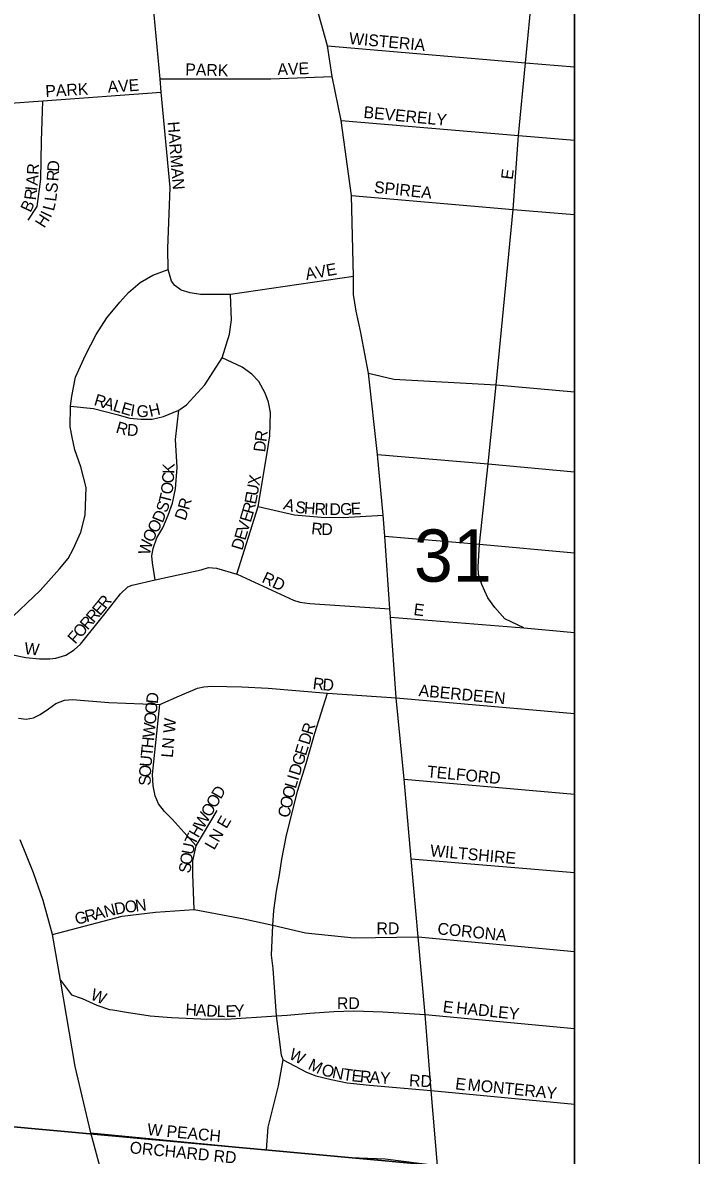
# Model space of a CAD drawing. Extents: x -209 to 4852, y 0 to 905.
# Drawn here: x 562.92 to 573.77, y 312.57 to 330.72 of the extents above; entities that cross this region are included whole.
import ezdxf

# ---------------------------------------------------------------- set-up
doc = ezdxf.new("R2010")
doc.units = 0
for name, color, linetype in [('Default', 7, 'Continuous'), ('GM_X_Airport_Location_Class_2', 7, 'Continuous'), ('GM_X_Airport_Location_Class_3', 7, 'Continuous'), ('GM_X_County_Subdivision_Text', 7, 'Continuous'), ('GM_X_Minor_River', 7, 'Continuous'), ('GM_X_Township_Road_Text', 7, 'Continuous'), ('GM_X_US_Location', 7, 'Continuous'), ('SH_Data', 7, 'Continuous')]:
    doc.layers.add(name, color=color, linetype=linetype)

msp = doc.modelspace()

# ---------------------------------------------------------------- linework, layer by layer
at = {"layer": 'Default'}
msp.add_lwpolyline([(571.768, 202.559), (571.768, 338.559), (435.768, 338.559), (435.768, 202.559)], close=True, dxfattribs=at)
at = {"layer": 'GM_X_Airport_Location_Class_2'}
for p, q in [((568.91, 319.902), (571.768, 319.652)), ((569.037, 318.595), (571.768, 318.358)), ((569.152, 317.323), (571.768, 317.102)), ((569.26, 316.07), (571.768, 315.838)), ((569.373, 314.828), (571.768, 314.6)), ((569.471, 313.61), (571.768, 313.391))]:
    msp.add_line(p, q, dxfattribs=at)
for points in [[(570.954, 321.021), (570.651, 321.169), (570.493, 321.347), (570.38, 321.505), (570.283, 321.716), (570.229, 321.879), (570.226, 322.001), (570.247, 322.363), (570.386, 323.649), (570.511, 324.919), (570.783, 327.728), (570.87, 328.914), (570.985, 330.079), (571.095, 331.246), (571.23, 332.431), (571.326, 333.548), (571.541, 335.912), (571.655, 337.44), (571.758, 338.559)], [(568.227, 326.653), (566.256, 326.362), (565.774, 326.366), (565.607, 326.392), (565.463, 326.434), (565.365, 326.51), (565.311, 326.578), (565.254, 326.765), (565.253, 327.101), (565.287, 328.081), (565.146, 329.609), (565.126, 329.819), (565.031, 330.846), (564.982, 331.58), (564.906, 332.015), (564.813, 332.299), (564.623, 332.729), (564.434, 333.093), (564.312, 333.351), (564.259, 333.532), (564.245, 333.654), (564.195, 334.103), (564.195, 334.4), (564.279, 334.872)], [(567.807, 330.35), (570.985, 330.079), (571.768, 330.011)], [(565.126, 329.819), (566.856, 329.819), (566.899, 329.82)], [(566.899, 329.82), (567.883, 329.856)], [(562.655, 329.427), (563.248, 329.47), (565.146, 329.609)], [(563.015, 327.558), (563.155, 327.774), (563.215, 328.214), (563.226, 328.823), (563.248, 329.47)], [(568.027, 329.155), (570.87, 328.914), (571.768, 328.838)], [(568.196, 327.952), (570.783, 327.728), (571.768, 327.644)], [(562.665, 321.11), (563.205, 321.62), (563.516, 321.969), (563.655, 322.132), (563.733, 322.283), (563.857, 322.556), (563.925, 322.827), (563.94, 323.271), (563.859, 323.6), (563.762, 323.873), (563.716, 324.08), (563.684, 324.241), (563.691, 324.573), (563.711, 324.736), (563.769, 325.042), (563.93, 325.39), (564.101, 325.724), (564.276, 325.992), (564.481, 326.243), (564.62, 326.399), (564.805, 326.558), (565.01, 326.675), (565.254, 326.765)], [(563.691, 324.573), (564.062, 324.535), (564.432, 324.441), (564.643, 324.384), (564.821, 324.368), (565.002, 324.364), (565.18, 324.411), (565.429, 324.509), (565.55, 324.596), (565.842, 324.918), (566.122, 325.348), (566.241, 325.727), (566.271, 325.959), (566.256, 326.362)], [(566.355, 321.884), (566.698, 322.967), (566.844, 323.825), (566.883, 324.102), (566.896, 324.475), (566.862, 324.639), (566.812, 324.784), (566.711, 324.969), (566.597, 325.089), (566.443, 325.2), (566.122, 325.348)], [(568.464, 325.101), (568.872, 325.008), (570.511, 324.919), (571.768, 324.802)], [(565.048, 321.791), (565.003, 322.065), (564.993, 322.174), (565.015, 322.294), (565.076, 322.466), (565.173, 322.627), (565.259, 322.828), (565.328, 323.018), (565.374, 323.251), (565.398, 323.592), (565.375, 324.04), (565.429, 324.509)], [(568.611, 323.802), (570.386, 323.649), (571.768, 323.522)], [(566.698, 322.967), (567.281, 322.833), (567.708, 322.796), (568.058, 322.789), (568.703, 322.826)], [(568.728, 322.493), (570.247, 322.363), (571.768, 322.225)], [(562.252, 320.8), (562.767, 320.592), (562.973, 320.547), (563.193, 320.526), (563.36, 320.526), (563.457, 320.539), (563.616, 320.582), (563.748, 320.67), (563.851, 320.759), (564.242, 321.248), (564.495, 321.566), (564.611, 321.677), (564.677, 321.706), (565.048, 321.791), (565.787, 321.954), (565.902, 321.989), (566.031, 321.978), (566.355, 321.884), (566.36, 321.882)], [(566.36, 321.882), (567.267, 321.466), (567.366, 321.436), (567.525, 321.415), (568.81, 321.327)], [(568.817, 321.196), (570.954, 321.021), (571.768, 320.947)], [(562.857, 319.577), (562.98, 319.56), (563.101, 319.58), (563.205, 319.635), (563.338, 319.723), (563.458, 319.809), (563.597, 319.864), (563.724, 319.872), (564.305, 319.824), (565.121, 319.795), (565.439, 319.931), (565.728, 320.056), (565.827, 320.075), (565.958, 320.088), (566.438, 320.077), (566.859, 320.054), (567.81, 319.973), (568.91, 319.902)], [(567.088, 314.042), (567.098, 314.099), (567.073, 314.177), (566.995, 314.805), (566.939, 315.566), (566.914, 315.778), (566.933, 316.258), (566.951, 316.492), (566.995, 316.801), (567.042, 317.066), (567.076, 317.313), (567.149, 317.671), (567.329, 318.404), (567.469, 318.851), (567.607, 319.335), (567.81, 319.973)], [(565.707, 317.528), (565.321, 317.955), (565.2, 318.079), (565.103, 318.203), (565.047, 318.33), (565.017, 318.491), (565.006, 318.67), (565.121, 319.795)], [(565.672, 316.507), (565.651, 317.074), (565.654, 317.29), (565.707, 317.528), (566.04, 318.096)], [(564.259, 312.039), (564.016, 312.931), (563.764, 313.992), (563.529, 315.379), (563.401, 316.109), (563.252, 316.653), (563.101, 317.094), (562.884, 317.623)], [(563.401, 316.109), (564.518, 316.403), (565.051, 316.466), (565.672, 316.507), (566.469, 316.362), (566.933, 316.258), (567.459, 316.135), (568.237, 316.056), (569.26, 316.07)], [(563.529, 315.379), (563.707, 315.144), (563.878, 315.084), (564.113, 314.978), (564.314, 314.909), (564.37, 314.9)], [(564.37, 314.9), (564.59, 314.864), (564.966, 314.804), (565.311, 314.777), (565.779, 314.759), (566.188, 314.75), (566.995, 314.805), (567.164, 314.816), (567.524, 314.849), (567.909, 314.876), (568.233, 314.885), (568.698, 314.87), (569.373, 314.828)], [(566.834, 312.655), (566.858, 313.02), (567.026, 313.684), (567.088, 314.042)], [(567.098, 314.099), (567.471, 313.903), (567.622, 313.843), (567.867, 313.784), (568.125, 313.732), (568.485, 313.694), (569.471, 313.61)], [(564.016, 312.931), (566.834, 312.655), (568.177, 312.536), (568.736, 312.512), (569.571, 312.407)]]:
    msp.add_lwpolyline(points, dxfattribs=at)
at = {"layer": 'GM_X_County_Subdivision_Text'}
for points in [[(568.348, 325.724), (568.343, 325.754), (568.269, 326.099), (568.228, 326.364), (568.227, 326.653), (568.196, 327.952), (568.027, 329.155), (567.883, 329.856), (567.807, 330.35), (567.468, 331.578)], [(569.62, 311.838), (569.571, 312.407), (569.471, 313.61), (569.373, 314.828), (569.26, 316.07), (569.152, 317.323), (569.037, 318.595), (568.91, 319.902), (568.817, 321.196), (568.81, 321.327), (568.728, 322.493), (568.703, 322.826), (568.611, 323.802), (568.464, 325.101), (568.348, 325.724)]]:
    msp.add_lwpolyline(points, dxfattribs=at)
at = {"layer": 'GM_X_Minor_River'}
for points in [[(571.768, 312.203), (571.768, 332.441), (561.048, 333.339), (559.212, 313.354)], [(571.768, 303.667), (571.768, 312.203), (559.212, 313.354), (558.841, 313.406), (558.136, 304.853)]]:
    msp.add_lwpolyline(points, close=True, dxfattribs=at)
at = {"layer": 'GM_X_US_Location'}
msp.add_lwpolyline([(571.768, 305.03), (571.768, 338.559), (550.705, 338.559)], dxfattribs=at)
at = {"layer": 'SH_Data'}
for p, q in [((573.768, 340.559), (573.768, 200.559)), ((571.768, 338.559), (571.768, 202.559))]:
    msp.add_line(p, q, dxfattribs=at)

# ---------------------------------------------------------------- texts
at = {"layer": 'GM_X_Airport_Location_Class_3'}
for s, height, rotation, p in [('WISTERIA', 0.1894, 354.7255, (568.148, 330.379)), ('PARK', 0.1894, 358.4526, (565.529, 329.879)), ('AVE', 0.1894, 1.9814, (567.01, 329.879)), ('AVE', 0.1894, 3.9426, (564.292, 329.596)), ('PARK', 0.1894, 3.0984, (563.293, 329.529)), ('BEVERELY', 0.1894, 354.4469, (568.381, 329.196)), ('HARMAN', 0.1894, 274.5388, (565.247, 329.13)), ('R', 0.189, 86.8311, (563.179, 328.279)), ('D', 0.189, 87.1556, (563.506, 328.328)), ('E', 0.189, 82.8783, (570.776, 328.198)), ('A', 0.189, 84.7674, (563.163, 328.106)), ('R', 0.189, 86.0571, (563.496, 328.174)), ('SPIREA', 0.1894, 353.9264, (568.548, 327.996)), ('R', 0.189, 83.3089, (563.136, 327.869)), ('I', 0.189, 83.5376, (563.153, 328.018)), ('S', 0.189, 83.9816, (563.477, 327.984)), ('B', 0.189, 63.978, (563.05, 327.667)), ('L', 0.189, 75.4636, (563.422, 327.692)), ('L', 0.189, 83.0145, (563.46, 327.848)), ('H', 0.189, 57.1768, (563.27, 327.417)), ('I', 0.189, 64.8393, (563.373, 327.581)), ('AVE', 0.1894, 10.1268, (567.472, 326.596)), ('R', 0.189, 343.3008, (564.055, 324.595)), ('A', 0.189, 343.2861, (564.199, 324.551)), ('L', 0.189, 343.2589, (564.358, 324.504)), ('E', 0.189, 343.3172, (564.486, 324.465)), ('I', 0.189, 350.5065, (564.639, 324.421)), ('G', 0.189, 357.4933, (564.746, 324.405)), ('H', 0.189, 13.021, (564.969, 324.402)), ('R', 0.189, 343.6009, (564.406, 324.155)), ('D', 0.189, 355.383, (564.59, 324.105)), ('D', 0.189, 83.1216, (566.809, 323.831)), ('R', 0.189, 82.5979, (566.829, 323.996)), ('K', 0.189, 88.3264, (565.354, 323.489)), ('C', 0.189, 86.7965, (565.345, 323.334)), ('X', 0.189, 79.98, (566.717, 323.292)), ('O', 0.189, 82.3276, (565.321, 323.153)), ('U', 0.189, 79.9575, (566.688, 323.127)), ('T', 0.189, 75.5427, (565.283, 322.999)), ('R', 0.189, 74.9408, (565.59, 322.901)), ('E', 0.189, 79.0505, (566.662, 322.993)), ('S', 0.189, 70.4112, (565.233, 322.856)), ('D', 0.189, 70.777, (565.531, 322.73)), ('R', 0.189, 74.5679, (566.618, 322.833)), ('A', 0.189, 342.9616, (567.09, 322.927)), ('S', 0.189, 352.0915, (567.282, 322.871)), ('H', 0.189, 355.6466, (567.427, 322.852)), ('R', 0.189, 356.986, (567.598, 322.839)), ('I', 0.189, 359.4068, (567.756, 322.83)), ('D', 0.189, 0.1279, (567.842, 322.83)), ('G', 0.189, 1.9988, (568.015, 322.83)), ('E', 0.189, 2.9917, (568.186, 322.836)), ('O', 0.189, 61.5483, (565.077, 322.526)), ('D', 0.189, 67.4623, (565.166, 322.692)), ('V', 0.189, 73.217, (566.53, 322.541)), ('E', 0.189, 73.2416, (566.578, 322.701)), ('O', 0.189, 64.686, (565.007, 322.378)), ('E', 0.189, 73.2416, (566.492, 322.414)), ('R', 0.189, 354.2338, (567.543, 322.526)), ('D', 0.189, 359.0694, (567.71, 322.51)), ('W', 0.189, 76.1269, (564.958, 322.177)), ('D', 0.189, 73.217, (566.444, 322.254)), ('RD', 0.1894, 334.8032, (566.743, 321.759)), ('R', 0.189, 51.661, (564.253, 321.313)), ('R', 0.189, 48.9694, (564.063, 321.09)), ('E', 0.189, 50.203, (564.165, 321.207)), ('E', 0.189, 352.8514, (569.182, 321.229)), ('R', 0.189, 48.9694, (563.965, 320.977)), ('F', 0.189, 48.9631, (563.768, 320.751)), ('O', 0.189, 48.9744, (563.855, 320.851)), ('W', 0.189, 353.5985, (562.944, 320.604)), ('R', 0.189, 352.8419, (567.566, 320.043)), ('D', 0.189, 355.4739, (567.724, 320.024)), ('ABERDEEN', 0.1894, 354.5963, (569.265, 319.929)), ('O', 0.189, 84.2253, (565.072, 319.634)), ('D', 0.189, 84.1981, (565.089, 319.8)), ('O', 0.189, 84.2253, (565.055, 319.468)), ('W', 0.189, 84.2227, (565.034, 319.253)), ('LN W', 0.1894, 85.1036, (565.33, 318.936)), ('R', 0.189, 72.6418, (567.567, 319.295)), ('D', 0.189, 72.6434, (567.517, 319.136)), ('T', 0.189, 84.2269, (565.003, 318.954)), ('H', 0.189, 84.2253, (565.017, 319.087)), ('E', 0.189, 72.6362, (567.462, 318.961)), ('U', 0.189, 84.309, (564.987, 318.788)), ('G', 0.189, 72.6434, (567.413, 318.802)), ('O', 0.189, 86.3037, (564.976, 318.624)), ('D', 0.189, 72.6642, (567.363, 318.643)), ('TELFORD', 0.1894, 354.5595, (569.398, 318.629)), ('S', 0.189, 89.6175, (564.976, 318.493)), ('L', 0.189, 73.3792, (567.3, 318.436)), ('I', 0.189, 72.6851, (567.338, 318.563)), ('D', 0.189, 59.8294, (566.099, 318.265)), ('O', 0.189, 76.409, (567.262, 318.276)), ('O', 0.189, 59.8159, (565.931, 317.976)), ('O', 0.189, 59.797, (566.015, 318.12)), ('O', 0.189, 77.4101, (567.226, 318.115)), ('W', 0.189, 59.8234, (565.822, 317.789)), ('LN E', 0.1894, 60.0167, (565.993, 317.451)), ('C', 0.189, 77.4185, (567.193, 317.968)), ('H', 0.189, 60.0409, (565.739, 317.645)), ('T', 0.189, 64.3757, (565.683, 317.528)), ('U', 0.189, 78.5143, (565.654, 317.376)), ('WILTSHIRE', 0.1894, 354.6679, (569.448, 317.363)), ('O', 0.189, 81.3103, (565.629, 317.214)), ('S', 0.189, 81.3058, (565.609, 317.082)), ('N', 0.189, 14.3182, (564.254, 316.381)), ('D', 0.189, 11.1084, (564.413, 316.422)), ('O', 0.189, 7.0545, (564.573, 316.453)), ('N', 0.189, 6.835, (564.738, 316.474)), ('G', 0.189, 14.2907, (563.786, 316.262)), ('R', 0.189, 14.316, (563.947, 316.303)), ('A', 0.189, 14.2907, (564.093, 316.34)), ('RD', 0.1894, 0, (568.595, 316.113)), ('CORONA', 0.1894, 354.1963, (569.565, 316.113)), ('W', 0.189, 337.5211, (563.997, 315.074)), ('H', 0.189, 357.2009, (565.53, 314.813)), ('A', 0.189, 357.1892, (565.696, 314.805)), ('D', 0.189, 357.2009, (565.863, 314.796)), ('L', 0.189, 357.8696, (566.031, 314.788)), ('E', 0.189, 2.0522, (566.18, 314.783)), ('Y', 0.189, 3.8742, (566.32, 314.788)), ('RD', 0.1894, 0, (567.961, 314.913)), ('E', 0.189, 352.8514, (569.649, 314.863)), ('HADLEY', 0.1894, 353.9946, (569.865, 314.846)), ('W', 0.189, 333.435, (567.177, 314.126)), ('M', 0.189, 334.3636, (567.484, 313.959)), ('O', 0.189, 345.0032, (567.7, 313.859)), ('N', 0.189, 348.8852, (567.874, 313.813)), ('T', 0.189, 351.463, (568.047, 313.779)), ('E', 0.189, 354.06, (568.188, 313.758)), ('R', 0.189, 354.9243, (568.324, 313.744)), ('A', 0.189, 356.3448, (568.479, 313.731)), ('Y', 0.189, 356.7165, (568.646, 313.72)), ('RD', 0.1894, 356.989, (569.113, 313.679)), ('E', 0.189, 352.8783, (569.849, 313.629)), ('MONTERAY', 0.1894, 354.2179, (570.048, 313.613)), ('W PEACH', 0.1894, 354.472, (564.915, 312.896)), ('ORCHARD RD', 0.1894, 354.3524, (564.633, 312.605))]:
    msp.add_text(s, height=height, rotation=rotation, dxfattribs=at).set_placement(p)
at = {"layer": 'GM_X_Township_Road_Text'}
msp.add_text('31', height=0.8371, rotation=0, dxfattribs=at).set_placement((569.195, 321.762))

doc.saveas('drawing.dxf')
